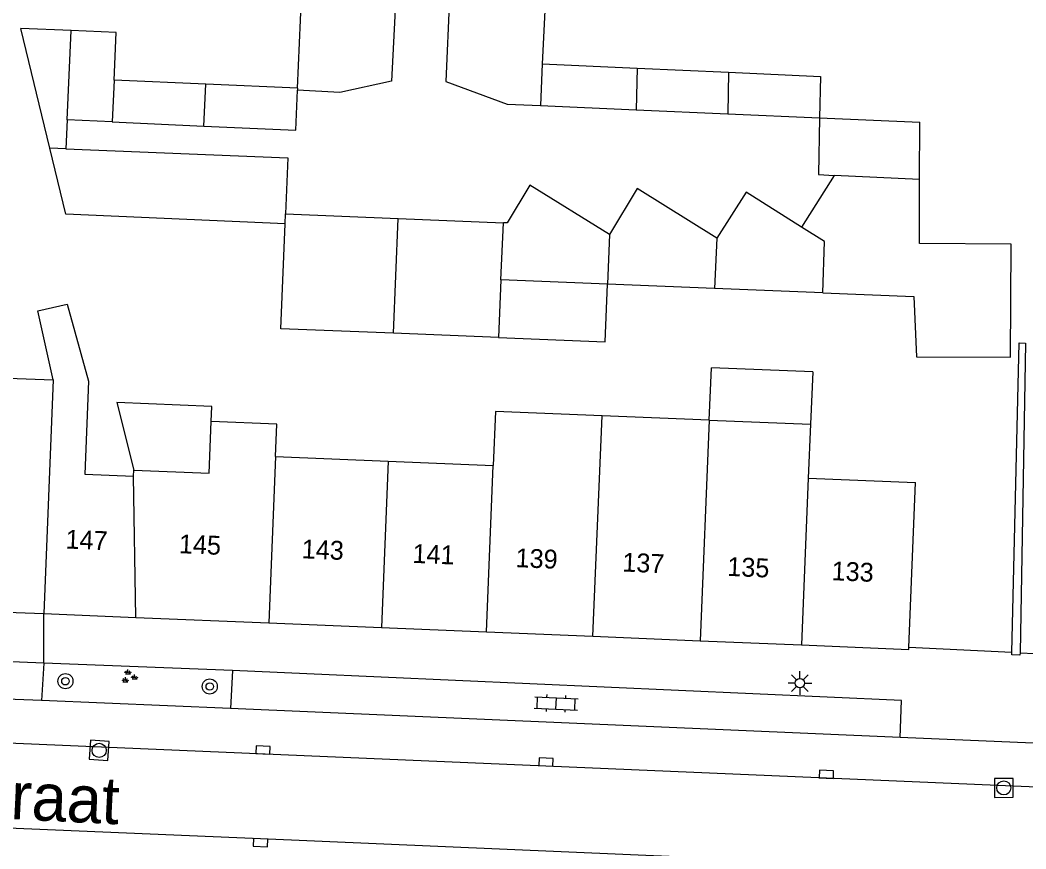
# Model space of a CAD drawing. Extents: x 132994 to 136000, y 393499 to 395512.
# Drawn here: x 133404.7 to 133458.1, y 395401.8 to 395445.8 of the extents above; entities that cross this region are included whole.
import ezdxf

# ---------------------------------------------------------------- set-up
doc = ezdxf.new("R2010")
doc.units = 0
for name, color, linetype in [('gg-afsc-hekwerk', 7, 'Continuous'), ('gg-afsc-muur', 7, 'Continuous'), ('gg-anno-huisnummerreeks BGT', 7, 'Continuous'), ('gg-anno-openbare ruimte label', 7, 'Continuous'), ('gg-bbg-bijgebouw', 7, 'Continuous'), ('gg-bbg-gedigitaliseerde bebouwing', 7, 'Continuous'), ('gg-bbg-gedigitaliseerde bijgebouw', 7, 'Continuous'), ('gg-bbg-hoofdgebouw', 7, 'Continuous'), ('gg-bbg-luifel en loopbrug', 7, 'Continuous'), ('gg-bbg-tussenscheiding', 7, 'Continuous'), ('gg-knt-verharding', 7, 'Continuous'), ('gg-knt-verharding nz', 7, 'Continuous'), ('gt-grn-weggrens', 7, 'Continuous'), ('gt-symb-boom', 7, 'Continuous'), ('gt-symb-groenvak', 7, 'Continuous'), ('gt-symb-klinker verharding', 7, 'Continuous'), ('gt-symb-kolk', 7, 'Continuous'), ('gt-symb-lichtmast', 7, 'Continuous'), ('gt-symb-rioolschacht', 7, 'Continuous')]:
    doc.layers.add(name, color=color, linetype=linetype)

# ---------------------------------------------------------------- blocks, each defined once
blk = doc.blocks.new('gt0-KOLK')
at = {"layer": 'gt-symb-kolk'}
blk.add_lwpolyline([(0, 0), (0.375, 0), (0.375, 0.4), (-0.375, 0.4), (-0.375, 0), (0, 0)], dxfattribs=at)
blk = doc.blocks.new('gt0-KL1')
at = {"layer": 'gt-symb-klinker verharding'}
for p, q in [((-1.15, 0.3), (1.15, 0.3)), ((-1, -0.3), (-1, 0.3)), ((-0.5, 0.3), (-0.5, 0.45)), ((0, -0.3), (0, 0.3)), ((0.5, 0.3), (0.5, 0.45)), ((1, -0.3), (1, 0.3)), ((-1.15, -0.3), (1.15, -0.3)), ((-0.5, -0.45), (-0.5, -0.3)), ((0.5, -0.45), (0.5, -0.3))]:
    blk.add_line(p, q, dxfattribs=at)
blk = doc.blocks.new('gt0-LMAST')
at = {"layer": 'gt-symb-lichtmast'}
for p, q in [((-0.005, 0.246), (-0.005, 0.621)), ((-0.182, 0.173), (-0.447, 0.438)), ((0.172, 0.173), (0.437, 0.438)), ((-0.255, -0.004), (-0.63, -0.004)), ((-0.182, -0.181), (-0.447, -0.446)), ((-0.005, -0.254), (-0.005, -0.629)), ((0.437, -0.446), (0.172, -0.181)), ((0.245, -0.004), (0.62, -0.004))]:
    blk.add_line(p, q, dxfattribs=at)
blk.add_circle((-0.005, -0.004), 0.25, dxfattribs=at)
blk = doc.blocks.new('gt0-RS')
at = {"layer": 'gt-symb-rioolschacht'}
blk.add_lwpolyline([(-0.5, -0.5), (0.5, -0.5), (0.5, 0.5), (-0.5, 0.5)], close=True, dxfattribs=at)
blk.add_circle((0, 0), 0.375, dxfattribs=at)
blk = doc.blocks.new('gt0-GRVAK')
at = {"layer": 'gt-symb-groenvak'}
for p, q in [((-0.11, 0.189), (-0.228, 0.24)), ((-0.182, 0.153), (0.088, 0.153)), ((-0.091, 0.211), (-0.156, 0.322)), ((-0.047, 0.214), (-0.047, 0.393)), ((-0.004, 0.211), (0.061, 0.322)), ((0.015, 0.189), (0.133, 0.24)), ((0.262, -0.052), (0.197, 0.059)), ((0.305, -0.049), (0.305, 0.13)), ((0.349, -0.052), (0.414, 0.059)), ((-0.245, -0.228), (-0.363, -0.177)), ((-0.318, -0.264), (-0.047, -0.264)), ((-0.226, -0.206), (-0.291, -0.095)), ((-0.183, -0.203), (-0.183, -0.024)), ((-0.139, -0.206), (-0.074, -0.095)), ((-0.12, -0.228), (-0.002, -0.177)), ((0.243, -0.074), (0.125, -0.023)), ((0.17, -0.11), (0.441, -0.11)), ((0.368, -0.074), (0.486, -0.023))]:
    blk.add_line(p, q, dxfattribs=at)
blk = doc.blocks.new('gt0-BOOM')
at = {"layer": 'gt-symb-boom'}
for radius in [0.4, 0.2]:
    blk.add_circle((0, 0), radius, dxfattribs=at)

msp = doc.modelspace()

# ---------------------------------------------------------------- linework, layer by layer
at = {"layer": 'gg-afsc-hekwerk'}
for p, q in [((133457.379, 395412.268), (133451.912, 395412.535)), ((133457.816, 395412.247), (133461.973, 395412.044))]:
    msp.add_line(p, q, dxfattribs=at)
at = {"layer": 'gg-afsc-muur'}
for points in [[(133457.379, 395412.268), (133457.768, 395428.694), (133458.1, 395428.687), (133457.816, 395412.247)], [(133457.816, 395412.247), (133457.814, 395412.13), (133457.377, 395412.147), (133457.379, 395412.268)]]:
    msp.add_lwpolyline(points, dxfattribs=at)
at = {"layer": 'gg-bbg-bijgebouw'}
msp.add_line((133452.314, 395427.964), (133457.309, 395427.938), dxfattribs=at)
msp.add_lwpolyline([(133457.309, 395427.938), (133457.346, 395433.935), (133452.474, 395433.963)], dxfattribs=at)
at = {"layer": 'gg-bbg-gedigitaliseerde bebouwing'}
for p, q in [((133429.971, 395425.054), (133429.853, 395422.192)), ((133435.629, 395424.825), (133429.971, 395425.054)), ((133441.32, 395424.595), (133435.629, 395424.825)), ((133441.32, 395424.595), (133446.693, 395424.378)), ((133446.693, 395424.378), (133446.575, 395421.516)), ((133418.3, 395422.66), (133424.278, 395422.418)), ((133424.278, 395422.418), (133429.853, 395422.192)), ((133410.76, 395421.625), (133410.773, 395421.949)), ((133446.575, 395421.516), (133452.273, 395421.285)), ((133451.912, 395412.535), (133452.273, 395421.285))]:
    msp.add_line(p, q, dxfattribs=at)
for points in [[(133406.497, 395426.738), (133405.67, 395430.401), (133407.239, 395430.755), (133408.366, 395426.665), (133408.174, 395421.726), (133410.76, 395421.625)], [(133401.177, 395424.056), (133403.987, 395423.947), (133404.1, 395426.831), (133406.497, 395426.738)], [(133410.773, 395421.949), (133414.767, 395421.788), (133414.877, 395424.524)], [(133418.3, 395422.66), (133418.37, 395424.383), (133414.877, 395424.524)]]:
    msp.add_lwpolyline(points, dxfattribs=at)
at = {"layer": 'gg-bbg-gedigitaliseerde bijgebouw'}
for p, q in [((133419.465, 395442.207), (133419.705, 395447.645)), ((133427.548, 395447.274), (133427.338, 395442.569)), ((133407.439, 395445.27), (133404.778, 395445.387)), ((133406.313, 395439.033), (133404.778, 395445.387)), ((133409.836, 395445.164), (133407.439, 395445.27)), ((133409.724, 395442.637), (133409.836, 395445.164)), ((133432.457, 395443.5), (133437.499, 395443.275)), ((133437.499, 395443.275), (133442.334, 395443.059)), ((133414.593, 395442.422), (133409.724, 395442.637)), ((133427.338, 395442.569), (133430.588, 395441.371)), ((133442.334, 395443.059), (133447.23, 395442.84)), ((133447.23, 395442.84), (133447.18, 395440.639)), ((133419.465, 395442.207), (133414.593, 395442.422)), ((133430.588, 395441.371), (133432.354, 395441.293)), ((133432.354, 395441.293), (133437.444, 395441.069)), ((133437.444, 395441.069), (133442.299, 395440.854)), ((133407.23, 395440.525), (133407.163, 395438.996)), ((133409.626, 395440.419), (133407.23, 395440.525)), ((133409.626, 395440.419), (133414.484, 395440.205)), ((133442.299, 395440.854), (133447.18, 395440.639)), ((133447.18, 395440.639), (133452.491, 395440.405)), ((133452.483, 395437.358), (133452.491, 395440.405)), ((133407.16, 395435.528), (133406.313, 395439.033)), ((133447.951, 395437.582), (133446.221, 395434.836)), ((133452.474, 395433.963), (133452.483, 395437.358)), ((133418.801, 395435.015), (133407.16, 395435.528)), ((133418.821, 395435.543), (133424.811, 395435.299)), ((133424.811, 395435.299), (133430.388, 395435.072)), ((133430.254, 395432.049), (133430.13, 395428.982)), ((133435.918, 395431.82), (133430.254, 395432.049)), ((133441.603, 395431.589), (133435.918, 395431.82)), ((133447.34, 395431.357), (133441.603, 395431.589)), ((133430.13, 395428.982), (133424.559, 395429.207))]:
    msp.add_line(p, q, dxfattribs=at)
for points in [[(133424.69, 395447.424), (133424.447, 395442.579), (133421.706, 395441.991), (133419.46, 395442.101)], [(133427.548, 395447.274), (133432.622, 395447.048), (133432.457, 395443.5)], [(133414.484, 395440.205), (133419.367, 395439.989), (133419.46, 395442.101)], [(133447.18, 395440.639), (133447.112, 395437.623), (133447.951, 395437.582)], [(133407.163, 395438.996), (133418.943, 395438.516), (133418.821, 395435.543)], [(133436.027, 395434.443), (133431.797, 395437.066), (133430.595, 395435.064), (133430.388, 395435.072)], [(133441.714, 395434.258), (133437.489, 395436.881), (133436.027, 395434.443)], [(133446.221, 395434.836), (133443.285, 395436.693), (133441.714, 395434.258)], [(133424.559, 395429.207), (133418.575, 395429.449), (133418.801, 395435.015)], [(133447.34, 395431.357), (133452.184, 395431.161), (133452.314, 395427.964)]]:
    msp.add_lwpolyline(points, dxfattribs=at)
at = {"layer": 'gg-bbg-hoofdgebouw'}
for p, q in [((133400.5, 395414.56), (133405.984, 395414.333)), ((133405.984, 395414.333), (133410.875, 395414.131)), ((133410.875, 395414.131), (133417.943, 395413.839)), ((133417.943, 395413.839), (133423.913, 395413.592)), ((133423.913, 395413.592), (133429.49, 395413.361)), ((133429.49, 395413.361), (133435.146, 395413.128)), ((133435.146, 395413.128), (133440.831, 395412.893)), ((133440.831, 395412.893), (133446.209, 395412.67)), ((133446.209, 395412.67), (133451.908, 395412.435)), ((133451.908, 395412.435), (133451.912, 395412.535))]:
    msp.add_line(p, q, dxfattribs=at)
at = {"layer": 'gg-bbg-luifel en loopbrug'}
for p, q in [((133441.32, 395424.595), (133441.436, 395427.378)), ((133446.809, 395427.161), (133441.436, 395427.378)), ((133446.809, 395427.161), (133446.693, 395424.378))]:
    msp.add_line(p, q, dxfattribs=at)
for points in [[(133430.13, 395428.982), (133435.794, 395428.753), (133435.918, 395431.82)], [(133414.877, 395424.524), (133414.909, 395425.329), (133409.877, 395425.532), (133410.773, 395421.949)]]:
    msp.add_lwpolyline(points, dxfattribs=at)
at = {"layer": 'gg-bbg-tussenscheiding'}
for p, q in [((133407.23, 395440.525), (133407.439, 395445.27)), ((133432.457, 395443.5), (133432.354, 395441.293)), ((133437.499, 395443.275), (133437.444, 395441.069)), ((133409.724, 395442.637), (133409.626, 395440.419)), ((133442.334, 395443.059), (133442.299, 395440.854)), ((133414.484, 395440.205), (133414.593, 395442.422)), ((133419.465, 395442.207), (133419.46, 395442.101)), ((133407.163, 395438.996), (133406.313, 395439.033)), ((133452.483, 395437.358), (133447.951, 395437.582)), ((133418.801, 395435.015), (133418.821, 395435.543)), ((133424.559, 395429.207), (133424.811, 395435.299)), ((133430.254, 395432.049), (133430.388, 395435.072)), ((133436.027, 395434.443), (133435.918, 395431.82)), ((133441.714, 395434.258), (133441.603, 395431.589)), ((133406.497, 395426.738), (133405.984, 395414.333)), ((133435.146, 395413.128), (133435.629, 395424.825)), ((133441.32, 395424.595), (133440.831, 395412.893)), ((133418.3, 395422.66), (133417.943, 395413.839)), ((133424.278, 395422.418), (133423.913, 395413.592)), ((133429.49, 395413.361), (133429.853, 395422.192)), ((133410.875, 395414.131), (133410.76, 395421.625)), ((133446.575, 395421.516), (133446.209, 395412.67))]:
    msp.add_line(p, q, dxfattribs=at)
msp.add_lwpolyline([(133447.34, 395431.357), (133447.429, 395434.072), (133446.221, 395434.836)], dxfattribs=at)
at = {"layer": 'gg-knt-verharding'}
for p, q in [((133405.873, 395409.72), (133356.947, 395411.725)), ((133406, 395411.695), (133405.873, 395409.72)), ((133416.015, 395411.307), (133406, 395411.695)), ((133416.015, 395411.307), (133415.9, 395409.294)), ((133415.9, 395409.294), (133405.873, 395409.72)), ((133451.454, 395407.767), (133415.9, 395409.294)), ((133463.184, 395407.246), (133451.454, 395407.767))]:
    msp.add_line(p, q, dxfattribs=at)
for points in [[(133406, 395411.695), (133357.033, 395413.72), (133344.968, 395414.2)], [(133451.454, 395407.767), (133451.521, 395409.72), (133416.015, 395411.307)]]:
    msp.add_lwpolyline(points, dxfattribs=at)
at = {"layer": 'gg-knt-verharding nz'}
for points in [[(133356.857, 395409.409), (133358.198, 395409.331), (133373.045, 395408.749), (133387.53, 395408.147), (133402.424, 395407.549), (133476.091, 395404.393), (133498.534, 395403.487), (133507.149, 395403.103), (133522.584, 395402.458)], [(133522.413, 395397.967), (133521.053, 395398.035), (133506.877, 395398.605), (133475.73, 395399.919), (133462.927, 395400.426), (133417.504, 395402.377), (133387.341, 395403.649), (133356.692, 395404.903)]]:
    msp.add_lwpolyline(points, dxfattribs=at)
at = {"layer": 'gt-grn-weggrens'}
msp.add_line((133406, 395411.695), (133405.984, 395414.333), dxfattribs=at)

# ---------------------------------------------------------------- block references
at = {"layer": 'gt-symb-boom'}
for p in [(133407.141, 395410.746), (133414.803, 395410.465)]:
    msp.add_blockref('gt0-BOOM', p, dxfattribs=at)
at = {"layer": 'gt-symb-groenvak'}
msp.add_blockref('gt0-GRVAK', (133410.507, 395410.98), dxfattribs=at)
at = {"layer": 'gt-symb-klinker verharding', "rotation": -2.579147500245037}
msp.add_blockref('gt0-KL1', (133433.191, 395409.568), dxfattribs=at)
at = {"layer": 'gt-symb-kolk'}
for p, rotation in [((133417.616, 395406.893), -2.4074138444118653), ((133432.648, 395406.255), -2.464663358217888), ((133447.532, 395405.607), -2.4074138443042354), ((133417.504, 395402.377), 177.5925861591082)]:
    msp.add_blockref('gt0-KOLK', p, dxfattribs=dict(at, rotation=rotation))
at = {"layer": 'gt-symb-lichtmast'}
msp.add_blockref('gt0-LMAST', (133446.136, 395410.65), dxfattribs=at)
at = {"layer": 'gt-symb-rioolschacht'}
for p, rotation in [((133408.93, 395407.077), 175.8694613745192), ((133456.957, 395405.084), 90.22918189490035)]:
    msp.add_blockref('gt0-RS', p, dxfattribs=dict(at, rotation=rotation))

# ---------------------------------------------------------------- texts
at = {"layer": 'gg-anno-huisnummerreeks BGT'}
for s, p in [('147', (133407.129, 395417.789)), ('145', (133413.149, 395417.541)), ('143', (133419.668, 395417.271)), ('141', (133425.549, 395417.028)), ('139', (133431.021, 395416.802)), ('137', (133436.688, 395416.568)), ('135', (133442.261, 395416.337)), ('133', (133447.798, 395416.108))]:
    msp.add_text(s, height=1, rotation=357.6, dxfattribs=at).set_placement(p)
at = {"layer": 'gg-anno-openbare ruimte label'}
msp.add_text('Oerlesestraat', height=2.5, rotation=357.2, dxfattribs=at).set_placement((133389.903, 395404.132))

doc.saveas('drawing.dxf')
